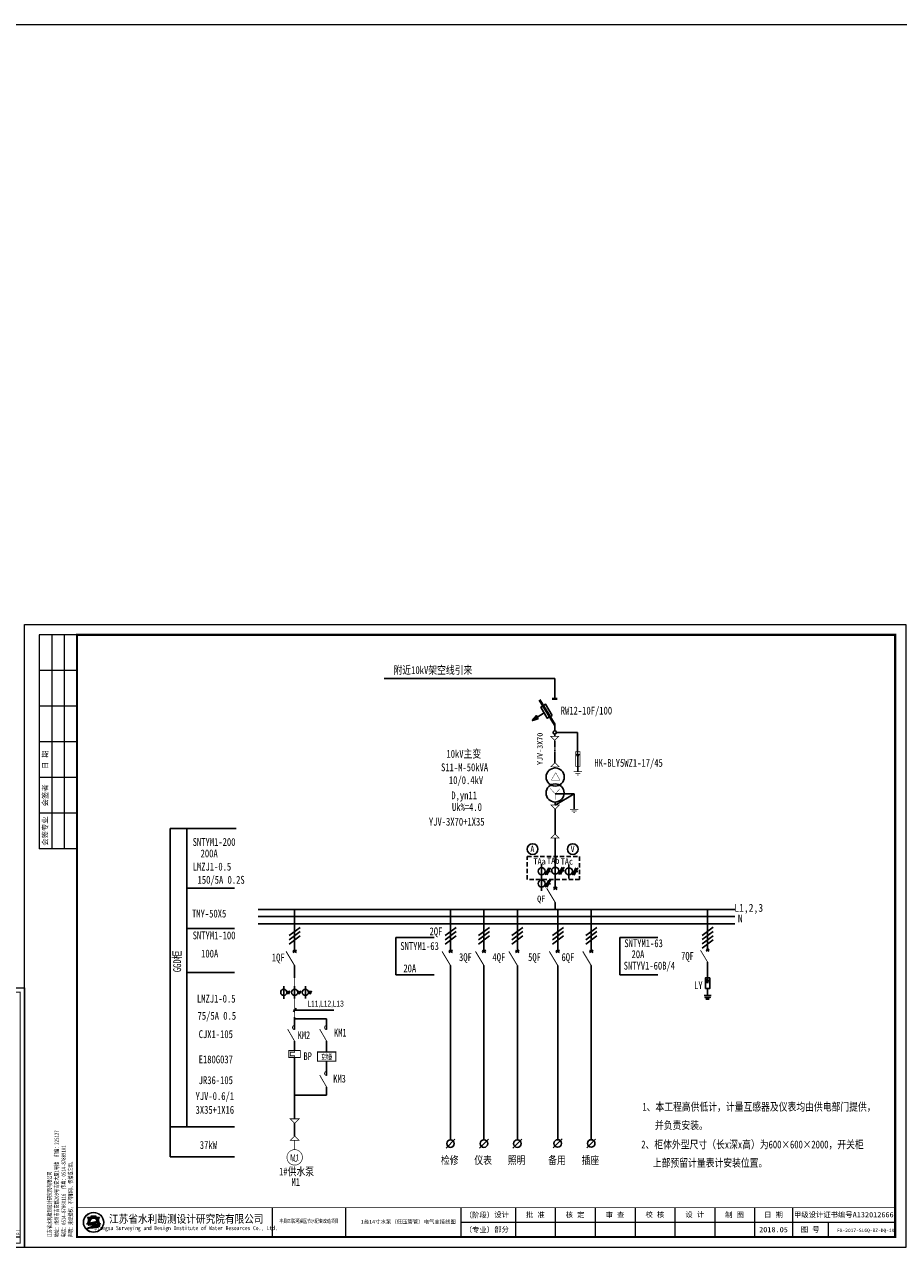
# Model space of a CAD drawing. Extents: x -27255 to 1448651, y 31034 to 8081248.
# Tile 438 of 580: x 586179 to 586679, y 3866559 to 3867259. Entities that reach past the tile are written whole.
import ezdxf
from ezdxf.enums import TextEntityAlignment as Align

# ---------------------------------------------------------------- set-up
doc = ezdxf.new("R2010")
doc.units = 0
doc.linetypes.add('DASHED', pattern=[19.049999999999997, 12.7, -6.35])
doc.linetypes.add('DASHED2', pattern=[0.375, 0.25, -0.125])
doc.layers.get('0').update_dxf_attribs({"linetype": 'CONTINUOUS'})
for name, color, linetype, lineweight in [('0.13文字', 3, 'CONTINUOUS', 13), ('2', 61, 'CONTINUOUS', 30), ('图框', 7, 'CONTINUOUS', 20)]:
    doc.layers.add(name, color=color, linetype=linetype, lineweight=lineweight)
for name, color, linetype in [('DIM', 3, 'CONTINUOUS'), ('DQ', 3, 'CONTINUOUS'), ('WZ', 2, 'CONTINUOUS')]:
    doc.layers.add(name, color=color, linetype=linetype)
doc.styles.add('hz-e', font='hztxt_e.shx', dxfattribs={"width": 0.65, "bigfont": 'hztxt.shx'})
doc.styles.add('LYJFS', font='times.ttf', dxfattribs={"width": 0.7})
doc.styles.add('STYLE2', font='txt', dxfattribs={"width": 0.8})
doc.styles.add('仿宋', font='FangSong_GB2312.ttf', dxfattribs={"width": 0.7})
doc.styles.add('宋体', font='FangSong_GB2312.ttf')

# ---------------------------------------------------------------- blocks, each defined once
blk = doc.blocks.new('SYMB2_M_PWF59')
for p, q in [((2.062783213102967, 0.6563054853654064), (2.937216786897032, -0.6563054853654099)), ((2.142277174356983, -0.6563054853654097), (2.921317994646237, 0.6563054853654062))]:
    blk.add_line(p, q)
at = {"color": 7}
for p, q in [((2.5, -1.8e-15), (0, -1.2e-15)), ((10, -3.7e-15), (7.5, -3.1e-15))]:
    blk.add_line(p, q, dxfattribs=at)
at = {"const_width": 0.35}
blk.add_lwpolyline([(7.5, -3.1e-15), (2.5, -3.000000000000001)], dxfattribs=at)
blk = doc.blocks.new('SYMB2_M_PWF115')
for p, q in [((0, -2.36803407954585), (0, 0)), ((0, -7.36803407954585), (0, -10))]:
    blk.add_line(p, q)
blk.add_lwpolyline([(-2.5, -4.86803407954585, 0.9999999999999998), (2.5, -4.86803407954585, 0.9999999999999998), (-2.5, -4.86803407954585, 1)], format="xyb")
for points in [[(0, -2.36803407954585), (0, -7.36803407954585)], [(2.496489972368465, -5.011089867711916), (6.248590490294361, -5.023573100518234)], [(2.498590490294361, -7.523573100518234), (4.998590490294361, -2.523573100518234)], [(3.748590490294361, -7.523573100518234), (6.248590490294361, -2.523573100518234)]]:
    blk.add_lwpolyline(points)
blk = doc.blocks.new('SYMB1_S_7220301')
blk.add_hatch(color=256).paths.add_polyline_path([(-0.0335169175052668, -7.492250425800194), (0.7137011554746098, -5.025703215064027), (-0.748247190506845, -5.025703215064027)])
for p, q in [((-1.607693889e-07, -3.752284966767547), (-1.607693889e-07, 0)), ((0.7137011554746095, -5.025703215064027), (-0.7482471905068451, -5.025703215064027)), ((-0.7482471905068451, -5.025703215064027), (-0.033516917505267, -7.492250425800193)), ((-0.033516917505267, -7.492250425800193), (0.7137011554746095, -5.025703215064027))]:
    blk.add_line(p, q)
at = {"color": 7}
blk.add_lwpolyline([(-1.500000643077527, -11.22718653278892), (1.499999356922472, -11.22718677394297), (1.499999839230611, -3.752285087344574), (-1.500000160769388, -3.752284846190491)], close=True, dxfattribs=at)
for points in [[(-0.0172730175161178, -5.025703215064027), (-0.0172729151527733, -3.752284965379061)], [(-2.5, -16.25), (0, -16.25)], [(1.023146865e-07, -11.227186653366), (1.023146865e-07, -14.977186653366)], [(0, -16.25), (0, -15)], [(0, -16.25), (2.5, -16.25)], [(0, -17.5), (-1.875, -17.5), (0, -17.5)], [(-1.25, -18.75), (0, -18.75), (1.25, -18.75)], [(0, -17.5), (1.875, -17.5), (0, -17.5)]]:
    blk.add_lwpolyline(points)
blk = doc.blocks.new('SYMB2_S_PWF29')
at = {"xscale": 0.5, "yscale": 0.5, "zscale": 0.5}
blk.add_blockref('SYMB1_S_7220301', (-0.0048985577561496, 0.0063798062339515), dxfattribs=at)
blk = doc.blocks.new('SYMB2_S_PWF23')
for p, q in [((0, -1.299999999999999), (0, 0)), ((1.414213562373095, -1.085786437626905), (-1.414213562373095, -3.914213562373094))]:
    blk.add_line(p, q)
blk.add_circle((0, -2.5), 1.199999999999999)
blk = doc.blocks.new('SYMB2_M_PWF8')
at = {"color": 7}
for p, q in [((2.5, 2e-15), (0, 3.1e-15)), ((10, -6e-16), (7.5, 4e-16))]:
    blk.add_line(p, q, dxfattribs=at)
at = {"color": 7, "const_width": 0.35}
blk.add_lwpolyline([(0.6999999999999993, 2.4e-15, 1), (2.5, 2e-15, 1)], format="xyb", dxfattribs=at)
blk.add_lwpolyline([(7.5, 4e-16), (2.303847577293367, -3)], dxfattribs=at)
blk = doc.blocks.new('SYMB2_M_PWF30')
at = {"color": 7}
for p, q in [((0, 0), (3.5, 0)), ((6.5, 0), (10, 0))]:
    blk.add_line(p, q, dxfattribs=at)
at = {"color": 7, "const_width": 0.35}
blk.add_lwpolyline([(3.5, -2.5), (6.5, -2.5), (6.5, 2.5), (3.5, 2.5)], close=True, dxfattribs=at)
blk.add_lwpolyline([(3.5, 0), (4.2, 0), (4.2, -1.8), (5.8, -1.8), (5.8, 0), (6.5, 0)], dxfattribs=at)
blk = doc.blocks.new('SYMB2_M_PWF21')
at = {"color": 7}
for p, q in [((0, 0), (3.5, 0)), ((6.5, 0), (10, 0))]:
    blk.add_line(p, q, dxfattribs=at)
at = {"color": 7, "const_width": 0.35}
blk.add_lwpolyline([(3.5, -3), (6.5, -3), (6.5, 3), (3.5, 3)], close=True, dxfattribs=at)
blk = doc.blocks.new('d4trtg')
h = blk.add_hatch(color=152)
h.dxf.hatch_style = 1
h.paths.add_polyline_path([(654246.3193193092, 3899725.409078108, 1), (654149.4769673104, 3899725.409078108, 1)])
h.paths.add_polyline_path([(654244.689577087, 3899725.409078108, 1), (654151.1067095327, 3899725.409078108, 1)], flags=16)
h = blk.add_hatch(color=152)
h.dxf.hatch_style = 1
edge = h.paths.add_edge_path()
edge.add_arc((654216.7300615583, 3899701.144012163), 14.62686968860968, 43.31770961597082, 70.37003522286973)
edge.add_arc((654202.9245894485, 3899662.43781051), 55.72140833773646, 70.37003522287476, 84.52854590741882)
edge.add_arc((654197.052297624, 3899601.131590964), 117.3082280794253, 84.5285459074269, 95.17746754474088)
edge.add_arc((654198.4691254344, 3899704.113250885), 18.32576248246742, 111.7965680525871, 130.9174013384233, ccw=False)
edge.add_arc((654217.4394684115, 3899656.675769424), 69.41576698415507, 98.84274785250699, 111.79656805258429, ccw=False)
edge.add_arc((654228.1102754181, 3899588.085080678), 138.8315339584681, 95.21036804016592, 98.84274785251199, ccw=False)
edge.add_ellipse((654197.8981433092, 3899728.334977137), major_axis=(-17.7501498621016, 0), ratio=0.8776980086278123, start_angle=172.6538623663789, end_angle=176.9129867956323)
edge.add_arc((654213.8325542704, 3899624.955280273), 102.5563365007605, 88.99992913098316, 98.52267106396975)
edge.add_arc((654209.8965974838, 3899651.220285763), 75.99805588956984, 98.5226710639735, 116.8491039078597)
edge.add_arc((654181.1331357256, 3899708.041207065), 12.31168505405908, 116.8491039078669, 139.2900683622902)
edge.add_arc((654173.2830714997, 3899714.795695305), 1.955690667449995, 139.2900683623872, 263.050638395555)
edge.add_arc((654175.1158058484, 3899729.831970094), 17.10324739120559, 263.0506383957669, 272.136251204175)
edge.add_arc((654186.8001782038, 3899416.594006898), 296.3525647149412, 88.46268833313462, 92.13625120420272, ccw=False)
edge.add_arc((654193.3818121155, 3899661.833379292), 51.02489061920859, 68.07113774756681, 88.46268833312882, ccw=False)
edge.add_arc((654234.506227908, 3899496.08092722), 214.2253735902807, 95.91294384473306, 98.79521578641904)
edge.add_arc((654220.8241236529, 3899584.51078353), 124.7433113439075, 98.79521578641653, 117.8496747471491)
edge.add_arc((654806.2087627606, 3897318.850026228), 2461.597634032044, 104.7703900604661, 105.15790668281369, ccw=False)
edge.add_line((654178.6340996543, 3899699.104834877), (654170.5934602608, 3899695.844113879))
edge.add_arc((654384.3496151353, 3898723.49134639), 995.5709910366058, 100.90627282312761, 102.39834375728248, ccw=False)
edge.add_line((654195.9846486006, 3899701.080338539), (654189.8745459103, 3899699.193213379))
edge.add_arc((654166.7652083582, 3899985.305806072), 287.044347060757, 274.6177604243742, 279.6944367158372)
edge.add_arc((654207.3949546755, 3899747.472955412), 45.76599921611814, 279.694436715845, 287.6119267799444)
edge.add_arc((654216.243616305, 3899719.598572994), 16.52082853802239, 287.6119267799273, 311.5140981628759)
edge.add_arc((654225.3686800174, 3899709.289677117), 2.753471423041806, 311.5140981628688, 403.3177096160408)
edge = h.paths.add_edge_path()
edge.add_arc((654242.1391779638, 3899736.786777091), 20.67819482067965, 138.9741968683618, 204.1180883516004, ccw=False)
edge.add_line((654226.5392573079, 3899750.359920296), (654209.5567490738, 3899750.359920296))
edge.add_line((654209.5567490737, 3899750.359920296), (654209.5567490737, 3899756.23053299))
edge.add_line((654209.5567490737, 3899756.23053299), (654186.2395375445, 3899756.23053299))
edge.add_line((654186.2395375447, 3899756.23053299), (654186.2395375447, 3899750.359920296))
edge.add_line((654186.2395375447, 3899750.359920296), (654169.2570293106, 3899750.359920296))
edge.add_arc((654153.6571086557, 3899736.786777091), 20.67819482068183, -24.118088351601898, 41.0258031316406, ccw=False)
edge.add_arc((654138.2813983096, 3899743.670490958), 37.52449961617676, 314.34412131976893, 335.8819116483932, ccw=False)
edge.add_arc((654157.8406418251, 3899747.198545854), 31.08765203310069, 282.3877277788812, 290.1465811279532)
edge.add_arc((654127.1774852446, 3899830.778947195), 120.1152469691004, 290.1465811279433, 296.6495194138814)
edge.add_ellipse((654197.8981433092, 3899728.334977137), major_axis=(-17.7501498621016, 0), ratio=0.8776980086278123, start_angle=176.9129867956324, end_angle=378.37473811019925, ccw=False)
edge.add_ellipse((654197.8981433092, 3899728.334977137), major_axis=(-17.7501498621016, 0), ratio=0.8776980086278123, start_angle=172.653862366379, end_angle=176.9129867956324, ccw=False)
edge.add_ellipse((654197.8981433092, 3899728.334977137), major_axis=(-17.7501498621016, 0), ratio=0.8776980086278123, start_angle=161.6252618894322, end_angle=172.653862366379, ccw=False)
edge.add_arc((654268.6188013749, 3899830.778947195), 120.1152469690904, 243.3504805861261, 249.853418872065)
edge.add_arc((654237.9556447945, 3899747.198545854), 31.08765203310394, 249.8534188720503, 257.61227222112)
edge.add_arc((654257.5148883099, 3899743.670490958), 37.52449961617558, 204.1180883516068, 225.6558786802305, ccw=False)
at = {"lineweight": 0}
for p, q in [((653868.4004973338, 3899605.327936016), (653868.4004973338, 3902577.336202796)), ((653868.4004973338, 3902577.336202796), (658071.2404705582, 3902577.336202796)), ((658071.2404705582, 3902577.336202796), (658071.2404705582, 3899605.327936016)), ((658021.2066613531, 3899725.409078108), (655949.806960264, 3899725.409078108)), ((658071.2404705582, 3899605.327936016), (653868.4004973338, 3899605.327936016))]:
    blk.add_line(p, q, dxfattribs=at)
for p, q in [((654118.5695433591, 3902527.302393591), (653938.4478302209, 3902527.302393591)), ((653938.4478302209, 3902527.302393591), (653938.4478302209, 3901506.612685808)), ((653998.488401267, 3902527.302393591), (653998.488401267, 3901506.612685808)), ((654058.528972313, 3902527.302393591), (654058.528972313, 3901506.612685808)), ((654118.5695433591, 3902357.187442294), (653938.4478302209, 3902357.187442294)), ((654118.5695433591, 3902187.072490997), (653938.4478302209, 3902187.072490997)), ((654118.5695433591, 3902016.9575397), (653938.4478302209, 3902016.9575397)), ((654118.5695433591, 3901846.842588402), (653938.4478302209, 3901846.842588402)), ((654118.5695433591, 3901676.727637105), (653938.4478302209, 3901676.727637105)), ((654118.5695433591, 3901506.612685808), (653938.4478302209, 3901506.612685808)), ((655049.1983945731, 3899795.456410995), (655049.1983945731, 3899655.361745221)), ((655399.4350590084, 3899795.456410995), (655399.4350590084, 3899655.361745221)), ((655949.806960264, 3899795.456410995), (655949.806960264, 3899655.361745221)), ((656209.9827681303, 3899795.456410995), (656209.9827681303, 3899655.361745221)), ((656400.1112431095, 3899795.456410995), (656400.1112431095, 3899655.361745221)), ((656590.2397180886, 3899795.456410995), (656590.2397180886, 3899655.361745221)), ((656780.3681930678, 3899795.456410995), (656780.3681930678, 3899655.361745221)), ((656970.496668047, 3899795.456410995), (656970.496668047, 3899655.361745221)), ((657160.6251430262, 3899795.456410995), (657160.6251430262, 3899655.361745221)), ((657350.7536180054, 3899795.456410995), (657350.7536180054, 3899655.361745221)), ((657530.8753311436, 3899795.456410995), (657530.8753311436, 3899655.361745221)), ((657700.9902824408, 3899725.409078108), (657700.9902824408, 3899655.361745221))]:
    blk.add_line(p, q)
at = {"lineweight": 0, "const_width": 10.0067618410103}
blk.add_lwpolyline([(654118.5695433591, 3902527.302393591), (658021.2066613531, 3902527.302393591), (658021.2066613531, 3899655.361745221), (654118.5695433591, 3899655.361745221)], close=True, dxfattribs=at)
at = {"lineweight": 0, "const_width": 4.002704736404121}
blk.add_lwpolyline([(658021.2066613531, 3899795.456410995), (654118.5695433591, 3899795.456410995)], dxfattribs=at)
at = {"color": 152}
for points in [[(654215.6225359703, 3899727.495994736, 0.04157472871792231), (654198.6336295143, 3899726.379117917, 0.08013502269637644), (654175.5726574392, 3899719.025681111, 0.09823132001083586), (654171.8006163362, 3899716.071255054, 0.599439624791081), (654173.0464484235, 3899712.85437217, 0.03966424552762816), (654175.7533461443, 3899712.7406093, -0.01603031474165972), (654194.7507043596, 3899712.839904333, -0.08921046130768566), (654212.4373190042, 3899709.166529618, 0.01257694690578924), (654201.7504573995, 3899707.787257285, 0.08333285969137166), (654162.549863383, 3899694.805861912, -0.001690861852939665), (654178.6340996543, 3899699.104834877), (654170.5934602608, 3899695.844113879, -0.006510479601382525), (654195.9846486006, 3899701.080338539), (654189.8745459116, 3899699.193213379, 0.02215480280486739), (654215.101659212, 3899702.360502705, 0.03456031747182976), (654221.242295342, 3899703.852113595, 0.1046726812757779), (654227.1936927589, 3899707.227897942, 0.4234638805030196), (654227.3719977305, 3899711.178677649, 0.1185893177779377), (654221.6438736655, 3899714.920795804, 0.06185687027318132), (654208.2376153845, 3899717.905342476, 0.04649815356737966), (654186.4662944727, 3899717.961197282, -0.08362449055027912), (654191.6645458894, 3899721.128869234, -0.05658197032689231), (654206.7686614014, 3899725.266458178, -0.01585057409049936), (654215.5025964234, 3899726.342960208)], [(654181.0529832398, 3899723.423913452, -0.02838203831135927), (654168.5479460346, 3899718.013005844, -0.03386732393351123), (654164.5097554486, 3899716.834668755, 0.09425397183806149), (654172.5302050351, 3899728.337281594, 0.2921547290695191), (654169.2570293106, 3899750.359920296), (654186.2395375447, 3899750.359920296), (654186.2395375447, 3899756.23053299), (654209.5567490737, 3899756.23053299), (654209.5567490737, 3899750.359920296), (654226.5392573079, 3899750.359920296, 0.29215472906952), (654223.2660815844, 3899728.337281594, 0.09425397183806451), (654231.2865311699, 3899716.834668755, -0.03386732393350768), (654227.2483405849, 3899718.013005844, -0.02838203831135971), (654214.7433033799, 3899723.423913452)]]:
    blk.add_lwpolyline(points, format="xyb", dxfattribs=at)
for radius in [48.42117599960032, 46.79143377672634]:
    blk.add_circle((654197.8981433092, 3899725.409078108), radius, dxfattribs=at)
blk.add_arc((654217.4394684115, 3899656.675769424), 69.41576698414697, 98.8427478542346, 111.796568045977, dxfattribs=at)
for start_param, end_param in [(2.820892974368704, 6.603884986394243), (3.013378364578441, 3.087714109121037)]:
    blk.add_ellipse((654197.8981433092, 3899728.334977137), major_axis=(-17.7501498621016, 0), ratio=0.8776980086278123, start_param=start_param, end_param=end_param, dxfattribs=at)
at = {"style": '宋体'}
for s, height, width, p in [('江苏省水利勘测设计研究院有限公司', 37.52535690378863, 0.9, (654640.1952124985, 3899742.929376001)), ('丰县四联河灌区节水配套改造项目', 18.01217131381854, 0.75, (655225.535190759, 3899732.299860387)), ('Jiangsu Surveying and Design Institute of Water Resources Co., Ltd.', 20.0135236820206, 0.8, (654638.4727689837, 3899695.522921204))]:
    blk.add_text(s, height=height, dxfattribs=dict(at, width=width)).set_placement(p, align=Align.MIDDLE)
at = {"style": 'LYJFS'}
for s, p in [('（阶段）', (656038.2059940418, 3899760.432744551)), ('（专业）', (656038.2059940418, 3899690.385411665))]:
    blk.add_text(s, height=25.01690460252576, dxfattribs=at).set_placement(p, align=Align.MIDDLE_CENTER)
at = {"style": '仿宋'}
blk.add_text('2018.05', height=25.01690460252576, dxfattribs=at).set_placement((657440.8144745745, 3899690.385411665), align=Align.MIDDLE)
at = {"rotation": 90}
for s, insert, char_height, attachment_point, style in [('日 期', (653968.468115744, 3901931.900064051), 25.01690460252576, 5, '宋体'), ('会签者', (653968.468115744, 3901761.785112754), 25.01690460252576, 5, '宋体'), ('会签专业', (653968.468115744, 3901591.670161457), 25.01690460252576, 5, '宋体'), ('江苏省水利勘测设计研究院有限公司\\P地址：扬州市吉安路209号吉安大厦1号楼  邮编：225127\\P电话：0514-87860116  传真：0514-87889101\\P声明：未经授权，不得翻印、传播或它用。', (654101.5093347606, 3899654.544439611), 20.0135236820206, 7, '仿宋')]:
    blk.add_mtext(s, dxfattribs=dict(at, insert=insert, char_height=char_height, attachment_point=attachment_point, style=style))
at = {"char_height": 25.01690460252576, "attachment_point": 5, "style": '宋体'}
for s, insert in [('设计', (656143.9596908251, 3899760.432744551)), ('批 准', (656305.0470056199, 3899760.432744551)), ('核 定', (656494.550057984, 3899760.154778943)), ('审 查', (656684.609041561, 3899760.165426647)), ('校 核', (656875.0849735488, 3899760.865852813)), ('设 计', (657065.2829399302, 3899761.366681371)), ('制 图', (657254.8554836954, 3899760.211836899)), ('日 期', (657440.8144745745, 3899760.432744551)), ('甲级设计证书编号A132012666', (657776.0409962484, 3899760.432744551)), ('部分', (656143.9596908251, 3899690.385411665)), ('图 号', (657615.9328067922, 3899690.385411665))]:
    blk.add_mtext(s, dxfattribs=dict(at, insert=insert))

msp = doc.modelspace()

# ---------------------------------------------------------------- hatches: boundary and pattern name
at = {"layer": '2'}
msp.add_hatch(color=7, dxfattribs=at).paths.add_polyline_path([(586496.9439667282, 3866841.612946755), (586494.3924667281, 3866841.612946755), (586495.6688293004, 3866838.960813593)])
at = {"layer": 'DIM'}
h = msp.add_hatch(dxfattribs=at)
h.set_pattern_fill('U', scale=0.04608, style=0, pattern_type=0)
h.set_pattern_definition([(0, (493712.069127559, 3834649.208868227), (0, 0.04608), [])])
h.paths.add_polyline_path([(586472.9927568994, 3866861.764483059), (586471.9873148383, 3866863.51542756), (586469.5729514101, 3866860.667628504)])

# ---------------------------------------------------------------- linework, layer by layer
at = {"color": 7}
for p, q in [((586482.4704391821, 3866884.784710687), (586384.778329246, 3866884.784710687)), ((586482.4704391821, 3866884.784710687), (586482.4704391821, 3866873.045588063)), ((586495.5413018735, 3866853.919224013), (586495.5413018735, 3866840.714835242)), ((586482.7744816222, 3866809.993052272), (586482.7744823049, 3866795.714596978)), ((586482.7744824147, 3866793.418497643), (586482.7744836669, 3866767.237502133)), ((586482.7744833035, 3866778.778004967), (586482.7744833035, 3866784.517136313)), ((586474.975875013, 3866770.324800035), (586474.975875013, 3866763.583648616)), ((586482.7744836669, 3866767.237502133), (586482.7744839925, 3866771.287502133)), ((586422.8302992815, 3866623.061450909), (586422.8497308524, 3866713.423204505)), ((586441.9581739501, 3866623.06144788), (586441.9776055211, 3866713.423201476)), ((586461.0860486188, 3866623.061450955), (586461.1054801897, 3866713.423204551)), ((586484.2382871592, 3866685.020802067), (586484.238285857, 3866716.830710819)), ((586503.3661609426, 3866685.016688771), (586503.3661596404, 3866716.826597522)), ((586484.2188555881, 3866623.184163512), (586484.2382871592, 3866685.020802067)), ((586503.3467293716, 3866623.180050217), (586503.3661609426, 3866685.016688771))]:
    msp.add_line(p, q, dxfattribs=at)
at = {"color": 7, "lineweight": 40}
for p, q in [((586482.4704391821, 3866858.211167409), (586473.830705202, 3866872.515787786)), ((586480.9887215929, 3866873.045588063), (586483.9049641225, 3866873.045588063))]:
    msp.add_line(p, q, dxfattribs=at)
at = {"color": 7, "linetype": 'DASHED2', "lineweight": -2, "ltscale": 2}
msp.add_line((586482.5811232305, 3866836.582432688), (586482.4704391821, 3866849.358533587), dxfattribs=at)
at = {"color": 0}
for p, q in [((586332.9223643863, 3866694.061531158), (586334.4195950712, 3866696.078212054)), ((586332.9540829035, 3866694.956629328), (586355.995801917, 3866694.956629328))]:
    msp.add_line(p, q, dxfattribs=at)
at = {"color": 3}
for p, q in [((586333.5869061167, 3866687.172337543), (586333.5869060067, 3866690.882235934)), ((586351.937465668, 3866689.949763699), (586333.5869060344, 3866689.949763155)), ((586351.937465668, 3866687.149059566), (586351.937465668, 3866689.949763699)), ((586333.5869081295, 3866632.774867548), (586333.5869081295, 3866666.652753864)), ((586351.9363773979, 3866660.865344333), (586351.9363773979, 3866665.737562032)), ((586351.9199474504, 3866646.237532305), (586351.9363765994, 3866650.932175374)), ((586333.5869083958, 3866646.237532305), (586351.9199474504, 3866646.237532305))]:
    msp.add_line(p, q, dxfattribs=at)
at = {"linetype": 'DASHED', "ltscale": 5}
msp.add_line((586333.6197454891, 3866622.988856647), (586333.6197454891, 3866630.199601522), dxfattribs=at)
at = {"color": 7, "linetype": 'DASHED2', "ltscale": 10}
msp.add_lwpolyline([(586466.7111056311, 3866782.850257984), (586496.7378279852, 3866782.850257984), (586496.7378279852, 3866769.657848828), (586466.7111056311, 3866769.657848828)], close=True, dxfattribs=at)
at = {"color": 0, "const_width": 0.392421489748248}
for points in [[(586333.5869060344, 3866713.42320505), (586333.5869060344, 3866696.744642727)], [(586333.5869060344, 3866709.460495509), (586333.5869060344, 3866689.949763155)], [(586333.5869061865, 3866646.237532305), (586333.5869060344, 3866632.774867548)], [(586333.6197454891, 3866615.142148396), (586333.6197454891, 3866620.413590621)]]:
    msp.add_lwpolyline(points, dxfattribs=at)
at = {"color": 0, "const_width": 0.4120425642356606}
for points in [[(586331.0444794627, 3866632.774867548), (586336.1950115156, 3866632.774867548), (586333.6197454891, 3866630.199601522)], [(586331.0444794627, 3866620.413590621), (586336.1950115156, 3866620.413590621), (586333.6197454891, 3866622.988856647)]]:
    msp.add_lwpolyline(points, close=True, dxfattribs=at)
at = {"color": 0, "const_width": 0.3352874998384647}
msp.add_lwpolyline([(586338.0824887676, 3866610.711187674, 0.9999999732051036), (586329.220340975, 3866610.711187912, 0.9999999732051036), (586338.0824887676, 3866610.711187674, 0.9999999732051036)], format="xyb", dxfattribs=at)
at = {"color": 7}
for centre in [(586469.796642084, 3866787.138183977), (586492.8082281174, 3866787.138183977)]:
    msp.add_circle(centre, 3.081795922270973, dxfattribs=at)
at = {"layer": '0.13文字', "linetype": 'Continuous', "lineweight": 13}
msp.add_line((582175.0028460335, 3867259.084387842), (587865.8902514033, 3867259.084387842), dxfattribs=at)
at = {"layer": '2', "color": 7}
for p, q in [((586482.4704391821, 3866858.211167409), (586482.4704391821, 3866854.854802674)), ((586482.4704391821, 3866858.211167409), (586482.4704391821, 3866854.854802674)), ((586482.4704391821, 3866858.211167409), (586482.4704391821, 3866854.854802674)), ((586482.4704391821, 3866852.964802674), (586482.4704391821, 3866851.825773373)), ((586482.4704391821, 3866852.964802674), (586482.4704391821, 3866851.721033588)), ((586483.4154391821, 3866853.919224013), (586495.5413018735, 3866853.919224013)), ((586482.5572991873, 3866833.574925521), (586482.5572991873, 3866834.219932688)), ((586482.6891150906, 3866814.084550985), (586482.6891150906, 3866812.307734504))]:
    msp.add_line(p, q, dxfattribs=at)
at = {"layer": '2', "color": 7, "linetype": 'DASHED', "ltscale": 60}
for p, q in [((586495.667604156, 3866840.30474713), (586495.667604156, 3866831.517338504)), ((586493.6686351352, 3866818.719332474), (586482.7369328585, 3866812.355552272)), ((586482.7627990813, 3866818.719332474), (586493.6686351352, 3866818.719332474)), ((586493.6686351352, 3866818.719332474), (586493.6686351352, 3866809.931923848))]:
    msp.add_line(p, q, dxfattribs=at)
at = {"layer": '2', "color": 0}
for p, q in [((586327.4301240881, 3866708.617084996), (586327.4301240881, 3866701.42570617)), ((586330.078969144, 3866705.968239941), (586329.1960207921, 3866704.202343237)), ((586330.961917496, 3866705.968239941), (586330.078969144, 3866704.202343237)), ((586333.5869060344, 3866708.61724615), (586333.5869060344, 3866701.553659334)), ((586336.2596076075, 3866705.968239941), (586335.3766592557, 3866704.202343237)), ((586337.1425559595, 3866705.968239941), (586336.2596076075, 3866704.202343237)), ((586339.7914010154, 3866708.617084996), (586339.7914010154, 3866701.553498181)), ((586342.4402460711, 3866705.968239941), (586341.5572977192, 3866704.202343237)), ((586343.3231944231, 3866705.968239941), (586342.4402460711, 3866704.202343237)), ((586329.1960207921, 3866705.085291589), (586330.961917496, 3866705.085291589)), ((586335.3766592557, 3866705.085291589), (586337.1425559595, 3866705.085291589)), ((586341.5572977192, 3866705.085291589), (586343.3231944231, 3866705.085291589))]:
    msp.add_line(p, q, dxfattribs=at)
at = {"layer": '2', "color": 7}
for points, const_width in [([(586480.1079391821, 3866851.721033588), (586484.8329391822, 3866851.721033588), (586482.4704391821, 3866849.358533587)], 0.378), ([(586496.9433541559, 3866834.434013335), (586494.3918541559, 3866834.434013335), (586494.3918541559, 3866842.939013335), (586496.9433541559, 3866842.939013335)], 0.3402000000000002), ([(586480.2186232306, 3866834.219932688), (586484.9436232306, 3866834.219932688), (586482.5811232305, 3866836.582432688)], 0.378), ([(586485.1369816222, 3866812.355552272), (586480.4119816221, 3866812.355552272), (586482.7744816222, 3866809.993052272)], 0.378), ([(586480.3455816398, 3866793.418497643), (586485.0705816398, 3866793.418497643), (586482.7080816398, 3866795.780997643)], 0.378)]:
    msp.add_lwpolyline(points, close=True, dxfattribs=dict(at, const_width=const_width))
at = {"layer": '2', "color": 7, "ltscale": 4}
for points, const_width in [([(586483.0047661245, 3866830.925607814), (586480.5257791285, 3866826.614226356)], 0.2160000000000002), ([(586480.5257791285, 3866826.614226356), (586485.4837531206, 3866826.614226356)], 0.216), ([(586483.0047661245, 3866830.925607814), (586485.4837531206, 3866826.614226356)], 0.216), ([(586482.7627990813, 3866818.719332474), (586479.9746643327, 3866821.801693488)], 0.2160000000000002), ([(586482.7627990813, 3866818.719332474), (586485.5509338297, 3866821.801693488)], 0.2160000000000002), ([(586482.7627990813, 3866818.719332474), (586482.7627990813, 3866815.413555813)], 0.2160000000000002)]:
    msp.add_lwpolyline(points, dxfattribs=dict(at, const_width=const_width))
at = {"layer": '2', "color": 7, "const_width": 0.378}
for points in [[(586493.3051041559, 3866831.517338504), (586498.0301041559, 3866831.517338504)], [(586494.250104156, 3866830.572338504), (586497.0851041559, 3866830.572338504)], [(586495.1951041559, 3866829.627338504), (586496.1401041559, 3866829.627338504)], [(586491.3061351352, 3866809.931923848), (586496.0311351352, 3866809.931923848)], [(586492.2511351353, 3866808.986923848), (586495.0861351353, 3866808.986923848)], [(586493.1961351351, 3866808.041923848), (586494.1411351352, 3866808.041923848)]]:
    msp.add_lwpolyline(points, dxfattribs=at)
at = {"layer": '2', "color": 7}
for centre, radius in [((586482.4704391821, 3866853.909802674), 0.9450000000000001), ((586482.7627990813, 3866828.381489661), 5.197500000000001), ((586482.6891150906, 3866819.282050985), 5.197500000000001)]:
    msp.add_circle(centre, radius, dxfattribs=at)
at = {"layer": '2', "color": 0}
for centre in [(586327.4301240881, 3866705.085291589), (586333.6107625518, 3866705.085291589), (586339.7914010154, 3866705.085291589)]:
    msp.add_circle(centre, 1.765896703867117, dxfattribs=at)
at = {"layer": 'DIM', "color": 7}
for p, q in [((586476.3778680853, 3866865.204415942), (586469.5729514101, 3866860.667628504)), ((586471.9873148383, 3866863.51542756), (586469.5729514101, 3866860.667628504)), ((586469.5729514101, 3866860.667628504), (586472.9927568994, 3866861.764483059)), ((586472.9927568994, 3866861.764483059), (586471.9873148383, 3866863.51542756))]:
    msp.add_line(p, q, dxfattribs=at)
msp.add_lwpolyline([(586480.9862167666, 3866863.580277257), (586478.2300346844, 3866861.991437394), (586474.5257014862, 3866868.417394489), (586477.2818835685, 3866870.006234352)], close=True, dxfattribs=at)
at = {"layer": 'DQ', "color": 7}
for p, q in [((586262.3949524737, 3866799.003924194), (586300.0689485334, 3866799.003924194)), ((586299.2590278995, 3866764.780472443), (586271.9602857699, 3866764.780472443)), ((586312.7931971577, 3866752.554844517), (586585.6274584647, 3866752.554845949)), ((586312.7931971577, 3866748.504844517), (586585.6274584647, 3866748.504845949)), ((586333.5869072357, 3866732.642000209), (586333.5869072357, 3866752.554844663)), ((586422.849730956, 3866732.641999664), (586422.849730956, 3866752.554844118)), ((586441.9776056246, 3866732.641996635), (586441.9776056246, 3866752.554841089)), ((586461.1054802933, 3866732.64199971), (586461.1054802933, 3866752.554844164)), ((586484.2382871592, 3866732.646115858), (586484.2382871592, 3866752.558960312)), ((586503.3661609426, 3866732.642002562), (586503.3661609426, 3866752.554847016)), ((586569.9534179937, 3866732.638119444), (586569.9534179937, 3866752.554846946)), ((586299.2590278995, 3866741.720784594), (586271.9602857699, 3866741.720784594)), ((586312.7931971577, 3866744.454844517), (586585.6274584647, 3866744.454845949)), ((586336.7704101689, 3866742.337642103), (586330.4754450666, 3866737.64701648)), ((586426.033233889, 3866742.337641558), (586419.7382687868, 3866737.647015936)), ((586445.1611085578, 3866742.337638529), (586438.8661434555, 3866737.647012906)), ((586464.2889832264, 3866742.337641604), (586457.9940181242, 3866737.647015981)), ((586487.4217900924, 3866742.341757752), (586481.1268249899, 3866737.651132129)), ((586506.5496638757, 3866742.337644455), (586500.2546987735, 3866737.647018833)), ((586573.136920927, 3866742.433827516), (586566.8419558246, 3866737.743201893)), ((586336.7704101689, 3866739.904764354), (586330.4754450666, 3866735.214138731)), ((586336.7704101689, 3866737.502249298), (586330.4754450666, 3866732.811623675)), ((586413.4429548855, 3866736.485513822), (586391.6039611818, 3866736.485513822)), ((586391.6039611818, 3866736.485513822), (586391.6039611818, 3866715.234871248)), ((586426.033233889, 3866739.904763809), (586419.7382687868, 3866735.214138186)), ((586426.033233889, 3866737.502248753), (586419.7382687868, 3866732.81162313)), ((586445.1611085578, 3866739.904760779), (586438.8661434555, 3866735.214135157)), ((586445.1611085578, 3866737.502245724), (586438.8661434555, 3866732.811620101)), ((586464.2889832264, 3866739.904763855), (586457.9940181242, 3866735.214138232)), ((586464.2889832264, 3866737.502248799), (586457.9940181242, 3866732.811623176)), ((586487.4217900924, 3866739.908880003), (586481.1268249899, 3866735.21825438)), ((586487.4217900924, 3866737.506364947), (586481.1268249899, 3866732.815739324)), ((586506.5496638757, 3866739.904766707), (586500.2546987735, 3866735.214141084)), ((586506.5496638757, 3866737.502251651), (586500.2546987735, 3866732.811626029)), ((586519.6831647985, 3866736.485513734), (586519.6831647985, 3866715.23487116)), ((586541.5221585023, 3866736.485513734), (586519.6831647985, 3866736.485513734)), ((586573.136920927, 3866740.000949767), (586566.8419558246, 3866735.310324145)), ((586573.136920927, 3866737.568072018), (586566.8419558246, 3866732.877446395)), ((586573.136920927, 3866735.165556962), (586566.8419558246, 3866730.47493134)), ((586569.9454822, 3866716.452337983), (586569.9454822, 3866720.402902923)), ((586271.9602857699, 3866716.46263637), (586299.2590278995, 3866716.46263637)), ((586333.5869060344, 3866713.42320505), (586333.5869059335, 3866716.826595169)), ((586333.5869060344, 3866713.42320505), (586333.5869059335, 3866716.826595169)), ((586413.4429548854, 3866715.234871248), (586391.6039611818, 3866715.234871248)), ((586422.8497297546, 3866713.423204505), (586422.8497296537, 3866716.826594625)), ((586441.9776044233, 3866713.423201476), (586441.9776043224, 3866716.826591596)), ((586461.105479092, 3866713.423204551), (586461.1054789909, 3866716.82659467)), ((586541.5221585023, 3866715.23487116), (586519.6831647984, 3866715.23487116)), ((586262.3949524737, 3866610.985946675), (586299.2590278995, 3866610.985946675))]:
    msp.add_line(p, q, dxfattribs=at)
at = {"layer": 'DQ', "color": 2}
msp.add_line((586262.3949524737, 3866628.278198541), (586299.2590278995, 3866628.278198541), dxfattribs=at)
at = {"layer": 'WZ', "color": 7}
for p, q in [((586262.3949524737, 3866799.003924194), (586262.3949524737, 3866610.985946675)), ((586271.96028577, 3866799.003924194), (586271.9602857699, 3866628.278198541))]:
    msp.add_line(p, q, dxfattribs=at)

# ---------------------------------------------------------------- block references
at = {"color": 7}
for name, p, xscale, yscale, zscale in [('SYMB2_M_PWF115', (586474.975875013, 3866778.424800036), 0.8100000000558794, 0.8100000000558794, 0.8100000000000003), ('SYMB2_M_PWF115', (586482.7744833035, 3866778.778004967), 0.8100000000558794, 0.8100000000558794, 0.8100000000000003), ('SYMB2_M_PWF115', (586490.6018813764, 3866778.390637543), 0.8100000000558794, 0.8100000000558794, 0.8100000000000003), ('SYMB2_M_PWF115', (586474.975875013, 3866771.390746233), 0.8100000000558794, 0.8100000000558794, 0.8100000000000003), ('SYMB2_S_PWF29', (586569.9534179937, 3866716.442002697), 1.619999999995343, 1.619999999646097, 1.62), ('SYMB2_S_PWF23', (586422.8302992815, 3866623.061450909), 1.800000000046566, 1.799999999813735, 1.8), ('SYMB2_S_PWF23', (586441.9581739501, 3866623.06144788), 1.800000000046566, 1.799999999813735, 1.8), ('SYMB2_S_PWF23', (586461.0860486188, 3866623.061450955), 1.800000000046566, 1.799999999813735, 1.8), ('SYMB2_S_PWF23', (586484.2188555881, 3866623.184163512), 1.800000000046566, 1.799999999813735, 1.8), ('SYMB2_S_PWF23', (586503.3467293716, 3866623.180050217), 1.800000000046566, 1.799999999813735, 1.8)]:
    msp.add_blockref(name, p, dxfattribs=dict(at, xscale=xscale, yscale=yscale, zscale=zscale))
at = {"color": 7, "xscale": 1.619999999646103, "yscale": 1.619999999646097, "zscale": 1.62, "rotation": 269.9999953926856}
msp.add_blockref('SYMB2_M_PWF59', (586482.7744839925, 3866768.754845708), dxfattribs=at)
at = {"color": 3}
for name, p, xscale, yscale, zscale, rotation in [('SYMB2_M_PWF8', (586333.5869061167, 3866687.172337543), 1.324422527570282, 1.324422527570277, 1.324422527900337, 269.9999953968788), ('SYMB2_M_PWF8', (586351.937465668, 3866687.149059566), 1.324422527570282, 1.324422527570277, 1.324422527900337, 269.9999953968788), ('SYMB2_M_PWF30', (586333.586907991, 3866676.476326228), 1.324422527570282, 1.324422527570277, 1.324422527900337, 269.9999953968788), ('SYMB2_M_PWF21', (586351.9374648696, 3866677.215890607), 1.765896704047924, 1.765896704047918, 1.765896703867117, 269.9999953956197), ('SYMB2_M_PWF8', (586351.9363773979, 3866660.865344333), 1.324422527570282, 1.324422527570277, 1.324422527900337, 269.9999953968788)]:
    msp.add_blockref(name, p, dxfattribs=dict(at, xscale=xscale, yscale=yscale, zscale=zscale, rotation=rotation))
at = {"layer": 'DQ', "color": 7}
for p, xscale, yscale, zscale, rotation in [((586333.5869072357, 3866732.642000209), 1.619999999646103, 1.619999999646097, 1.62, 269.9999953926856), ((586422.849730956, 3866732.641999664), 1.619999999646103, 1.619999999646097, 1.62, 269.9999953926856), ((586441.9776056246, 3866732.641996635), 1.619999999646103, 1.619999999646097, 1.62, 269.9999953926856), ((586461.1054802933, 3866732.64199971), 1.619999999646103, 1.619999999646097, 1.62, 269.9999953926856), ((586484.2382871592, 3866732.646115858), 1.619999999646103, 1.619999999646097, 1.62, 269.9999953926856), ((586503.3661609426, 3866732.642002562), 1.619999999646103, 1.619999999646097, 1.62, 269.9999953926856), ((586569.9534179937, 3866732.638119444), 1.350000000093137, 1.350000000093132, 1.35, 269.999995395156)]:
    msp.add_blockref('SYMB2_M_PWF59', p, dxfattribs=dict(at, xscale=xscale, yscale=yscale, zscale=zscale, rotation=rotation))
at = {"layer": '图框'}
for p, xscale, yscale, zscale in [((507714.7916873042, 3398606.471783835), 0.1199999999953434, 0.1200000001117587, 0.12), ((553275.4376897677, 3671578.84590153), 0.05000000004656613, 0.04999999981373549, 0.05)]:
    msp.add_blockref('d4trtg', p, dxfattribs=dict(at, xscale=xscale, yscale=yscale, zscale=zscale))

# ---------------------------------------------------------------- texts
at = {"color": 7, "style": 'STYLE2', "width": 0.9}
msp.add_text('YJV-3X70', height=3.15, rotation=90, dxfattribs=at).set_placement((586475.5559630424, 3866844.529350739), align=Align.CENTER)
for s, p in [('A', (586468.5385935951, 3866785.423237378)), ('V', (586491.5501796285, 3866785.423237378))]:
    msp.add_text(s, height=3.599999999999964, dxfattribs=at).set_placement(p)
at = {"color": 3, "style": 'STYLE2', "width": 0.5}
msp.add_text('变频器', height=2.94316117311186, dxfattribs=at).set_placement((586348.9858147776, 3866666.740692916))
at = {"color": 7, "char_height": 3.599999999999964, "attachment_point": 6, "style": 'STYLE2'}
for s, insert in [('TAb', (586485.1356656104, 3866780.465263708)), ('TAa', (586477.3370573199, 3866780.112058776)), ('TAc', (586492.9630636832, 3866780.077896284)), ('QF', (586477.1044826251, 3866758.271294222))]:
    msp.add_mtext(s, dxfattribs=dict(at, insert=insert))
at = {"color": 0, "insert": (586340.9845688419, 3866700.413960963), "char_height": 3.43368803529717, "attachment_point": 1, "style": 'hz-e'}
msp.add_mtext('L11,L12,L13', dxfattribs=at)
at = {"color": 0, "char_height": 3.43368803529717, "attachment_point": 1, "style": 'hz-e'}
for s, insert, width in [('{\\fU+FFCBￎￌﾣ\\U+|b0|i0|c134|p2;M1}', (586331.1152952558, 3866612.365551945), 0.4264911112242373), ('～', (586332.0928250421, 3866609.925226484), 0.9810537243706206)]:
    msp.add_mtext(s, dxfattribs=dict(at, insert=insert, width=width))
at = {"layer": '0.13文字', "linetype": 'Continuous', "lineweight": 13, "attachment_point": 1, "style": 'LYJFS'}
for s, insert, char_height, width in [('{\\fFangSong_GB2312|b0|i0|c134|p49;\\W1;               1台14寸水泵（低压管管）\\C7;电气主接线图}', (586345.6445001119, 3866574.984710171), 2.2, 98.86584432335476), ('{\\fFangSong_GB2312|b0|i0|c134|p49;\\W1;FX-2017-SLGQ-BZ-DQ-10}', (586644.0382507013, 3866569.964972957), 2, 41.66318280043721)]:
    msp.add_mtext(s, dxfattribs=dict(at, insert=insert, char_height=char_height, width=width))
at = {"layer": 'DQ', "color": 7, "style": 'STYLE2', "width": 0.8}
for s, p in [('附近10kV架空线引来', (586412.7754193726, 3866887.349418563)), ('RW12-10F/100', (586500.6239106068, 3866864.153050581)), ('HK-BLY5WZ1-17/45', (586524.7437173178, 3866834.237513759)), ('10/0.4kV', (586431.700018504, 3866824.353240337))]:
    msp.add_text(s, height=4.5, dxfattribs=at).set_placement(p, align=Align.CENTER)
at = {"layer": 'DQ', "color": 7, "style": 'STYLE2'}
for s, width, p in [('10kV主变 ', 0.8, (586420.4986466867, 3866839.436229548)), ('L1,2,3', 0.9, (586585.2137704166, 3866751.255083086)), ('TMY-50X5   ', 0.8, (586274.9107878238, 3866748.000391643)), ('N', 0.9, (586587.279182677, 3866745.166375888)), ('2QF', 0.8, (586410.8117446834, 3866737.828211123)), ('SNTYM1-63', 0.8, (586394.1126900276, 3866729.412593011)), ('SNTYM1-63', 0.8, (586522.3365483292, 3866731.02340656)), ('3QF', 0.8, (586427.7038559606, 3866723.053348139)), ('4QF', 0.8, (586446.8317306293, 3866723.053351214)), ('5QF', 0.8, (586467.2302359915, 3866723.057467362)), ('6QF', 0.8, (586486.358109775, 3866723.053354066)), ('20A', 0.8, (586526.436243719, 3866724.743912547)), ('7QF', 0.8, (586554.7860479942, 3866723.724470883)), ('20A', 0.8, (586395.8492839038, 3866716.629035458)), ('SNTYV1-60B/4', 0.8, (586521.9456623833, 3866718.178375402)), ('1、本工程高供低计，计量互感器及仪表均由供电部门提供，', 0.8, (586532.6294958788, 3866637.410734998)), ('并负责安装。', 0.8, (586539.8398007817, 3866626.866777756)), ('2、柜体外型尺寸（长x深x高）为600×600×2000，开关柜', 0.8, (586532.0133427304, 3866615.831812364)), ('检修', 0.8, (586417.3579406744, 3866606.842697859)), ('仪表', 0.8, (586436.485815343, 3866606.842694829)), ('照明', 0.8, (586455.6136900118, 3866606.842697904)), ('备用', 0.8, (586478.7464970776, 3866606.846810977)), ('插座', 0.8, (586497.874370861, 3866606.842697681)), ('上部预留计量表计安装位置。', 0.8, (586538.6010101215, 3866605.344245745)), ('1#供水泵', 0.8, (586324.6976379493, 3866600.352353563)), ('M1', 0.8, (586331.7818541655, 3866594.352353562))]:
    msp.add_text(s, height=4.5, dxfattribs=dict(at, width=width)).set_placement(p)
at = {"layer": 'DQ', "color": 2, "style": 'STYLE2', "width": 0.8}
for s, p in [('S11-M-50kVA', (586430.8881623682, 3866831.69151986)), ('D,yn11', (586430.6342820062, 3866815.643419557)), ('YJV-3X70+1X35', (586426.3953944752, 3866800.584508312))]:
    msp.add_text(s, height=4.5, dxfattribs=at).set_placement(p, align=Align.CENTER)
for s, p in [('Uk%=4.0', (586423.6715926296, 3866808.967044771)), ('SNTYM1-200', (586275.2770151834, 3866788.983438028)), ('200A', (586279.8113030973, 3866782.408417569)), ('LMZJ1-0.5', (586275.2770151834, 3866774.843792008)), ('150/5A 0.2S', (586278.0829454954, 3866767.313848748)), ('SNTYM1-100', (586275.2770151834, 3866735.498688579)), ('100A', (586280.1079187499, 3866725.106363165)), ('LMZJ1-0.5', (586277.7360704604, 3866699.303432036)), ('75/5A 0.5', (586278.0829454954, 3866689.491529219)), ('CJX1-105', (586278.7090110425, 3866678.983345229)), ('E180G037', (586278.7090110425, 3866664.5525278)), ('JR36-105', (586278.7090110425, 3866652.646731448)), ('YJV-0.6/1  ', (586276.92163157, 3866643.555304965)), ('3X35+1X16', (586276.92163157, 3866635.669596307)), ('37kW', (586279.3309722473, 3866615.564573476))]:
    msp.add_text(s, height=4.5, dxfattribs=at).set_placement(p)
at = {"layer": 'DQ', "color": 7, "style": 'STYLE2', "width": 0.8}
msp.add_text('GGD柜', height=4.505357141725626, rotation=90, dxfattribs=at).set_placement((586268.6324965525, 3866716.693109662))
at = {"layer": 'DQ', "color": 0, "style": 'STYLE2', "width": 0.8}
for s, p in [('KM2', (586335.3221443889, 3866678.434236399)), ('KM1', (586356.1353817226, 3866679.884312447)), ('BP', (586338.6741473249, 3866666.424299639)), ('KM3', (586355.7103919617, 3866653.559705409))]:
    msp.add_text(s, height=4.414741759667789, dxfattribs=at).set_placement(p)
at = {"layer": 'DQ', "color": 7, "char_height": 4.5, "attachment_point": 6, "style": 'STYLE2'}
for s, insert in [('1QF', (586327.9169058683, 3866724.542000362)), ('LY', (586567.1104823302, 3866709.258420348))]:
    msp.add_mtext(s, dxfattribs=dict(at, insert=insert))

doc.saveas('drawing.dxf')
